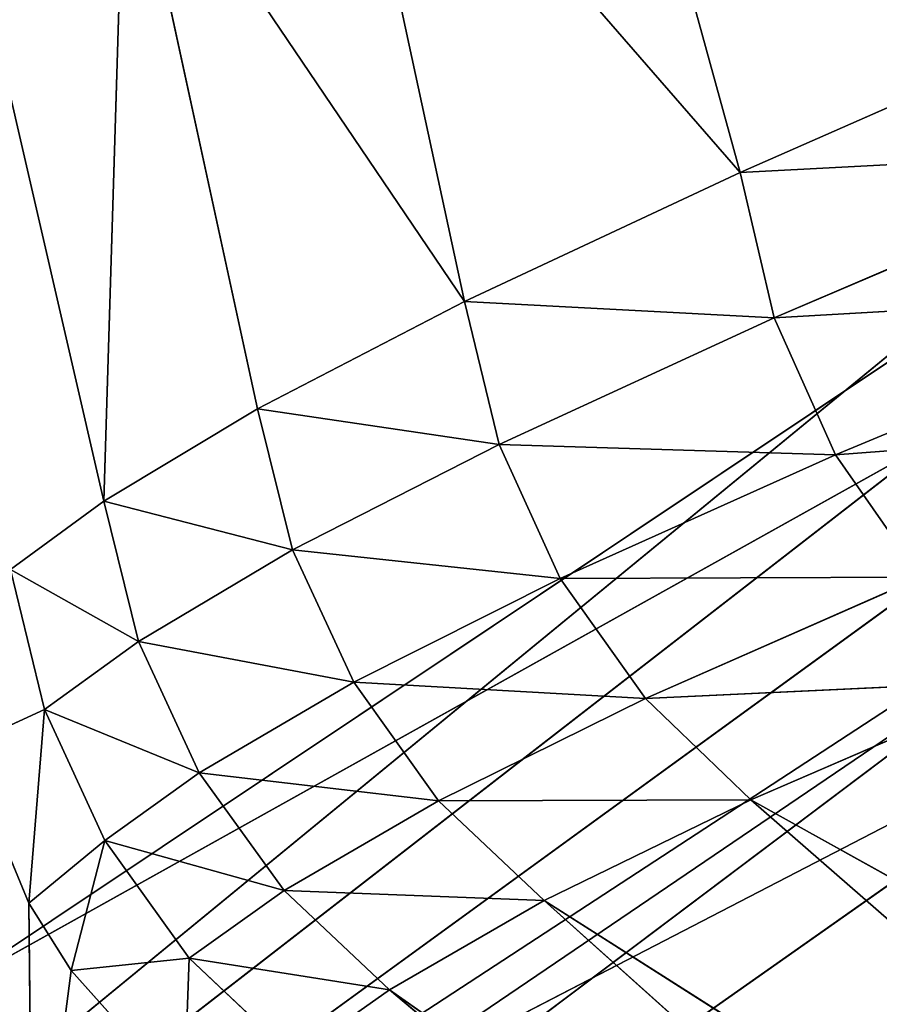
# Model space of a CAD drawing. Extents: x 257 to 312, y 0 to 136.
# Tile 451 of 656: x 268.78 to 270.52, y 118.54 to 120.53. Entities that reach past the tile are written whole.
import ezdxf

# ---------------------------------------------------------------- set-up
doc = ezdxf.new("R2010")
doc.units = 0
doc.header["$LTSCALE"] = 25.4
doc.layers.get('0').update_dxf_attribs({"color": 13, "linetype": 'CONTINUOUS'})

# ---------------------------------------------------------------- blocks, each defined once
blk = doc.blocks.new('MONO-I-KINKIET-PRZEW_D-778')
at = {"color": 250}
for p, q in [((30.215, 30.5456, 1546.7485), (47.6325, 42.8012, 1546.7485)), ((30.215, 30.5456, 1546.7485), (47.6325, 42.8012, 1546.7485)), ((30.215, 30.5456, 1547.7485), (47.6325, 42.8012, 1547.7485)), ((30.215, 30.5456, 1547.7485), (47.6325, 42.8012, 1547.7485)), ((30.6447, 30.0174, 1546.7485), (47.6325, 42.8012, 1546.7485)), ((30.6447, 30.0174, 1546.7485), (47.6325, 42.8012, 1546.7485)), ((47.7087, 42.4185, 1547.7485), (30.215, 30.5456, 1547.7485)), ((47.7087, 42.4185, 1547.7485), (30.215, 30.5456, 1547.7485)), ((30.6447, 30.0174, 1546.7485), (47.7087, 42.4185, 1546.7485)), ((30.6447, 30.0174, 1546.7485), (47.7087, 42.4185, 1546.7485)), ((30.6447, 30.0174, 1547.7485), (47.7087, 42.4185, 1547.7485)), ((30.6447, 30.0174, 1547.7485), (47.7087, 42.4185, 1547.7485)), ((30.9159, 29.393, 1546.7485), (47.7087, 42.4185, 1546.7485)), ((30.9159, 29.393, 1546.7485), (47.7087, 42.4185, 1546.7485)), ((30.9159, 29.393, 1547.7485), (47.7087, 42.4185, 1547.7485)), ((30.9159, 29.393, 1547.7485), (47.7087, 42.4185, 1547.7485)), ((31.0087, 28.7185, 1546.7485), (47.7087, 42.4185, 1546.7485)), ((31.0087, 28.7185, 1546.7485), (47.7087, 42.4185, 1546.7485))]:
    blk.add_line(p, q, dxfattribs=at)
at = {"color": 18}
for p, q in [((43.2645, 39.2292, 46.9342), (41.0421, 41.088, 46.2879)), ((43.2645, 39.2292, 46.9342), (41.0421, 41.088, 46.2879)), ((42.9514, 39.0487, 48.2584), (40.8815, 40.9031, 47.227)), ((42.9514, 39.0487, 48.2584), (40.8815, 40.9031, 47.227)), ((43.2645, 39.2292, 46.9342), (40.8815, 40.9031, 47.227)), ((43.2645, 39.2292, 46.9342), (40.8815, 40.9031, 47.227)), ((42.5327, 38.8443, 49.6979), (40.5502, 40.5737, 48.8183)), ((42.5327, 38.8443, 49.6979), (40.5502, 40.5737, 48.8183)), ((42.9514, 39.0487, 48.2584), (40.5502, 40.5737, 48.8183)), ((42.9514, 39.0487, 48.2584), (40.5502, 40.5737, 48.8183)), ((42.5327, 38.8443, 49.6979), (40.1103, 40.1927, 50.5676)), ((42.5327, 38.8443, 49.6979), (40.1103, 40.1927, 50.5676)), ((36.8274, 36.0842, 33.5128), (43.9867, 39.7923, 33.7577)), ((36.8274, 36.0842, 33.5128), (43.9867, 39.7923, 33.7577)), ((37.1137, 35.2997, 33.461), (43.9867, 39.7923, 33.7577)), ((37.1137, 35.2997, 33.461), (43.9867, 39.7923, 33.7577)), ((43.9083, 39.1901, 44.7478), (43.9867, 39.7923, 33.7577)), ((43.9083, 39.1901, 44.7478), (43.9867, 39.7923, 33.7577)), ((43.9943, 39.0537, 44.7391), (43.9867, 39.7923, 33.7577)), ((43.9943, 39.0537, 44.7391), (43.9867, 39.7923, 33.7577)), ((43.6796, 39.4456, 44.7607), (43.6699, 39.1649, 45.8936)), ((43.6796, 39.4456, 44.7607), (43.6699, 39.1649, 45.8936)), ((43.9083, 39.1901, 44.7478), (43.6796, 39.4456, 44.7607)), ((43.9083, 39.1901, 44.7478), (43.6796, 39.4456, 44.7607)), ((43.2645, 39.2292, 46.9342), (43.457, 39.3658, 45.8892)), ((43.2645, 39.2292, 46.9342), (43.457, 39.3658, 45.8892)), ((43.6699, 39.1649, 45.8936), (43.457, 39.3658, 45.8892)), ((43.6699, 39.1649, 45.8936), (43.457, 39.3658, 45.8892)), ((37.0305, 34.469, 33.4062), (44.1714, 39.2382, 33.7211)), ((37.0305, 34.469, 33.4062), (44.1714, 39.2382, 33.7211)), ((37.1137, 35.2997, 33.461), (44.1714, 39.2382, 33.7211)), ((37.1137, 35.2997, 33.461), (44.1714, 39.2382, 33.7211)), ((42.9514, 39.0487, 48.2584), (43.2645, 39.2292, 46.9342)), ((42.9514, 39.0487, 48.2584), (43.2645, 39.2292, 46.9342)), ((43.4777, 39.028, 46.9489), (43.2645, 39.2292, 46.9342)), ((43.4777, 39.028, 46.9489), (43.2645, 39.2292, 46.9342)), ((43.6699, 39.1649, 45.8936), (43.2645, 39.2292, 46.9342)), ((43.6699, 39.1649, 45.8936), (43.2645, 39.2292, 46.9342)), ((43.6699, 39.1649, 45.8936), (43.9083, 39.1901, 44.7478)), ((43.6699, 39.1649, 45.8936), (43.9083, 39.1901, 44.7478)), ((43.9083, 39.1901, 44.7478), (43.8405, 38.9271, 45.8867)), ((43.9083, 39.1901, 44.7478), (43.8405, 38.9271, 45.8867)), ((43.9943, 39.0537, 44.7391), (43.9083, 39.1901, 44.7478)), ((43.9943, 39.0537, 44.7391), (43.9083, 39.1901, 44.7478)), ((43.6699, 39.1649, 45.8936), (43.4777, 39.028, 46.9489)), ((43.6699, 39.1649, 45.8936), (43.4777, 39.028, 46.9489)), ((43.6699, 39.1649, 45.8936), (43.8405, 38.9271, 45.8867)), ((43.6699, 39.1649, 45.8936), (43.8405, 38.9271, 45.8867)), ((43.8405, 38.9271, 45.8867), (43.9943, 39.0537, 44.7391)), ((43.8405, 38.9271, 45.8867), (43.9943, 39.0537, 44.7391)), ((43.9943, 39.0537, 44.7391), (43.9625, 38.6616, 45.8687)), ((43.9943, 39.0537, 44.7391), (43.9625, 38.6616, 45.8687)), ((44.1257, 38.7369, 44.7157), (43.9943, 39.0537, 44.7391)), ((44.1257, 38.7369, 44.7157), (43.9943, 39.0537, 44.7391)), ((42.5327, 38.8443, 49.6979), (42.9514, 39.0487, 48.2584)), ((42.5327, 38.8443, 49.6979), (42.9514, 39.0487, 48.2584)), ((43.1647, 38.8463, 48.2845), (42.9514, 39.0487, 48.2584)), ((43.1647, 38.8463, 48.2845), (42.9514, 39.0487, 48.2584)), ((43.4777, 39.028, 46.9489), (42.9514, 39.0487, 48.2584)), ((43.4777, 39.028, 46.9489), (42.9514, 39.0487, 48.2584)), ((43.4777, 39.028, 46.9489), (43.1647, 38.8463, 48.2845)), ((43.4777, 39.028, 46.9489), (43.1647, 38.8463, 48.2845)), ((43.4777, 39.028, 46.9489), (43.8405, 38.9271, 45.8867)), ((43.4777, 39.028, 46.9489), (43.8405, 38.9271, 45.8867)), ((43.4777, 39.028, 46.9489), (43.6492, 38.7899, 46.95)), ((43.4777, 39.028, 46.9489), (43.6492, 38.7899, 46.95)), ((43.8405, 38.9271, 45.8867), (43.6492, 38.7899, 46.95)), ((43.8405, 38.9271, 45.8867), (43.6492, 38.7899, 46.95)), ((43.8405, 38.9271, 45.8867), (43.9625, 38.6616, 45.8687)), ((43.8405, 38.9271, 45.8867), (43.9625, 38.6616, 45.8687)), ((41.9735, 38.6031, 51.3364), (42.5327, 38.8443, 49.6979)), ((41.9735, 38.6031, 51.3364), (42.5327, 38.8443, 49.6979)), ((43.1647, 38.8463, 48.2845), (42.5327, 38.8443, 49.6979)), ((43.1647, 38.8463, 48.2845), (42.5327, 38.8443, 49.6979)), ((42.7463, 38.6393, 49.7343), (42.5327, 38.8443, 49.6979)), ((42.7463, 38.6393, 49.7343), (42.5327, 38.8443, 49.6979)), ((43.1647, 38.8463, 48.2845), (42.7463, 38.6393, 49.7343)), ((43.1647, 38.8463, 48.2845), (42.7463, 38.6393, 49.7343)), ((43.1647, 38.8463, 48.2845), (43.6492, 38.7899, 46.95)), ((43.1647, 38.8463, 48.2845), (43.6492, 38.7899, 46.95)), ((43.1647, 38.8463, 48.2845), (43.3365, 38.6065, 48.2945)), ((43.1647, 38.8463, 48.2845), (43.3365, 38.6065, 48.2945)), ((43.6492, 38.7899, 46.95), (43.3365, 38.6065, 48.2945)), ((43.6492, 38.7899, 46.95), (43.3365, 38.6065, 48.2945)), ((43.6492, 38.7899, 46.95), (43.9625, 38.6616, 45.8687)), ((43.6492, 38.7899, 46.95), (43.9625, 38.6616, 45.8687)), ((43.6492, 38.7899, 46.95), (43.7724, 38.5238, 46.9376)), ((43.6492, 38.7899, 46.95), (43.7724, 38.5238, 46.9376)), ((44.1257, 38.7369, 44.7157), (43.9625, 38.6616, 45.8687)), ((44.1257, 38.7369, 44.7157), (43.9625, 38.6616, 45.8687)), ((43.9625, 38.6616, 45.8687), (43.7724, 38.5238, 46.9376)), ((43.9625, 38.6616, 45.8687), (43.7724, 38.5238, 46.9376)), ((44.0312, 38.3784, 45.8404), (43.9625, 38.6616, 45.8687)), ((44.0312, 38.3784, 45.8404), (43.9625, 38.6616, 45.8687)), ((42.7463, 38.6393, 49.7343), (41.9735, 38.6031, 51.3364)), ((42.7463, 38.6393, 49.7343), (41.9735, 38.6031, 51.3364)), ((42.7463, 38.6393, 49.7343), (42.1887, 38.3941, 51.382)), ((42.7463, 38.6393, 49.7343), (42.1887, 38.3941, 51.382)), ((42.7463, 38.6393, 49.7343), (43.3365, 38.6065, 48.2945)), ((42.7463, 38.6393, 49.7343), (43.3365, 38.6065, 48.2945)), ((42.7463, 38.6393, 49.7343), (42.9184, 38.3964, 49.7521)), ((42.7463, 38.6393, 49.7343), (42.9184, 38.3964, 49.7521)), ((43.3365, 38.6065, 48.2945), (42.9184, 38.3964, 49.7521)), ((43.3365, 38.6065, 48.2945), (42.9184, 38.3964, 49.7521)), ((43.3365, 38.6065, 48.2945), (43.7724, 38.5238, 46.9376)), ((43.3365, 38.6065, 48.2945), (43.7724, 38.5238, 46.9376)), ((43.3365, 38.6065, 48.2945), (43.4603, 38.3385, 48.2881)), ((43.3365, 38.6065, 48.2945), (43.4603, 38.3385, 48.2881)), ((43.7724, 38.5238, 46.9376), (43.4603, 38.3385, 48.2881)), ((43.7724, 38.5238, 46.9376), (43.4603, 38.3385, 48.2881)), ((43.8425, 38.2399, 46.9121), (43.7724, 38.5238, 46.9376)), ((43.8425, 38.2399, 46.9121), (43.7724, 38.5238, 46.9376)), ((44.0312, 38.3784, 45.8404), (43.7724, 38.5238, 46.9376)), ((44.0312, 38.3784, 45.8404), (43.7724, 38.5238, 46.9376)), ((42.1887, 38.3941, 51.382), (42.9184, 38.3964, 49.7521)), ((42.1887, 38.3941, 51.382), (42.9184, 38.3964, 49.7521)), ((42.1887, 38.3941, 51.382), (42.3616, 38.1461, 51.4064)), ((42.1887, 38.3941, 51.382), (42.3616, 38.1461, 51.4064)), ((42.9184, 38.3964, 49.7521), (42.3616, 38.1461, 51.4064)), ((42.9184, 38.3964, 49.7521), (42.3616, 38.1461, 51.4064)), ((42.9184, 38.3964, 49.7521), (43.4603, 38.3385, 48.2881)), ((42.9184, 38.3964, 49.7521), (43.4603, 38.3385, 48.2881)), ((42.9184, 38.3964, 49.7521), (43.0421, 38.125, 49.7507)), ((42.9184, 38.3964, 49.7521), (43.0421, 38.125, 49.7507)), ((44.0312, 38.3784, 45.8404), (43.8425, 38.2399, 46.9121)), ((44.0312, 38.3784, 45.8404), (43.8425, 38.2399, 46.9121)), ((43.4603, 38.3385, 48.2881), (43.0421, 38.125, 49.7507)), ((43.4603, 38.3385, 48.2881), (43.0421, 38.125, 49.7507)), ((43.5311, 38.0528, 48.2655), (43.4603, 38.3385, 48.2881)), ((43.5311, 38.0528, 48.2655), (43.4603, 38.3385, 48.2881)), ((43.8425, 38.2399, 46.9121), (43.4603, 38.3385, 48.2881)), ((43.8425, 38.2399, 46.9121), (43.4603, 38.3385, 48.2881)), ((43.8425, 38.2399, 46.9121), (43.5311, 38.0528, 48.2655)), ((43.8425, 38.2399, 46.9121), (43.5311, 38.0528, 48.2655)), ((43.7994, 36.8202, 47.7553), (43.8425, 38.2399, 46.9121)), ((43.7994, 36.8202, 47.7553), (43.8425, 38.2399, 46.9121)), ((44.1299, 36.9954, 46.1989), (43.8425, 38.2399, 46.9121)), ((44.1299, 36.9954, 46.1989), (43.8425, 38.2399, 46.9121)), ((41.3917, 38.0724, 53.4723), (42.3616, 38.1461, 51.4064)), ((41.3917, 38.0724, 53.4723), (42.3616, 38.1461, 51.4064)), ((42.3616, 38.1461, 51.4064), (41.568, 37.8158, 53.5017)), ((42.3616, 38.1461, 51.4064), (41.568, 37.8158, 53.5017)), ((42.3616, 38.1461, 51.4064), (43.0421, 38.125, 49.7507)), ((42.3616, 38.1461, 51.4064), (43.0421, 38.125, 49.7507)), ((42.3616, 38.1461, 51.4064), (42.4852, 37.869, 51.4087)), ((42.3616, 38.1461, 51.4064), (42.4852, 37.869, 51.4087)), ((43.0421, 38.125, 49.7507), (42.4852, 37.869, 51.4087)), ((43.0421, 38.125, 49.7507), (42.4852, 37.869, 51.4087)), ((43.1126, 37.8359, 49.73), (43.0421, 38.125, 49.7507)), ((43.1126, 37.8359, 49.73), (43.0421, 38.125, 49.7507)), ((43.5311, 38.0528, 48.2655), (43.0421, 38.125, 49.7507)), ((43.5311, 38.0528, 48.2655), (43.0421, 38.125, 49.7507)), ((43.5311, 38.0528, 48.2655), (43.1126, 37.8359, 49.73)), ((43.5311, 38.0528, 48.2655), (43.1126, 37.8359, 49.73)), ((43.7994, 36.8202, 47.7553), (43.5311, 38.0528, 48.2655)), ((43.7994, 36.8202, 47.7553), (43.5311, 38.0528, 48.2655)), ((41.568, 37.8158, 53.5017), (42.4852, 37.869, 51.4087)), ((41.568, 37.8158, 53.5017), (42.4852, 37.869, 51.4087)), ((42.4852, 37.869, 51.4087), (41.6924, 37.529, 53.5059)), ((42.4852, 37.869, 51.4087), (41.6924, 37.529, 53.5059)), ((42.5545, 37.5743, 51.3887), (42.4852, 37.869, 51.4087)), ((42.5545, 37.5743, 51.3887), (42.4852, 37.869, 51.4087)), ((43.1126, 37.8359, 49.73), (42.4852, 37.869, 51.4087)), ((43.1126, 37.8359, 49.73), (42.4852, 37.869, 51.4087)), ((43.1126, 37.8359, 49.73), (42.5545, 37.5743, 51.3887)), ((43.1126, 37.8359, 49.73), (42.5545, 37.5743, 51.3887)), ((43.3713, 36.6347, 49.2825), (43.1126, 37.8359, 49.73)), ((43.3713, 36.6347, 49.2825), (43.1126, 37.8359, 49.73)), ((43.7994, 36.8202, 47.7553), (43.1126, 37.8359, 49.73)), ((43.7994, 36.8202, 47.7553), (43.1126, 37.8359, 49.73)), ((42.5545, 37.5743, 51.3887), (41.6924, 37.529, 53.5059)), ((42.5545, 37.5743, 51.3887), (41.6924, 37.529, 53.5059)), ((42.5545, 37.5743, 51.3887), (41.7595, 37.2244, 53.4846)), ((42.5545, 37.5743, 51.3887), (41.7595, 37.2244, 53.4846)), ((42.8664, 36.4409, 50.7863), (42.5545, 37.5743, 51.3887)), ((42.8664, 36.4409, 50.7863), (42.5545, 37.5743, 51.3887)), ((43.3713, 36.6347, 49.2825), (42.5545, 37.5743, 51.3887)), ((43.3713, 36.6347, 49.2825), (42.5545, 37.5743, 51.3887))]:
    blk.add_line(p, q, dxfattribs=at)
at = {"color": 7}
mesh = blk.add_polyface(dxfattribs=at)
corners = [(46.7087, 43.4185, 1546.7485), (29.0173, 31.1662, 1546.7485), (10.3087, 43.4185, 1546.7485)]
mesh.append_faces([[corners[k] for k in face] for face in [(0, 1, 2)]], dxfattribs={"color": 7})
mesh = blk.add_polyface(dxfattribs=at)
corners = [(46.7087, 43.4185, 1547.7485), (10.3087, 43.4185, 1547.7485), (28.338, 31.2127, 1547.7485)]
mesh.append_faces([[corners[k] for k in face] for face in [(0, 1, 2)]], dxfattribs={"color": 7})
mesh = blk.add_polyface(dxfattribs=at)
corners = [(46.7087, 43.4185, 1547.7485), (28.338, 31.2127, 1547.7485), (29.0173, 31.1662, 1547.7485)]
mesh.append_faces([[corners[k] for k in face] for face in [(0, 1, 2)]], dxfattribs={"color": 7})
mesh = blk.add_polyface(dxfattribs=at)
corners = [(46.7087, 43.4185, 1546.7485), (29.6588, 30.9382, 1546.7485), (29.0173, 31.1662, 1546.7485)]
mesh.append_faces([[corners[k] for k in face] for face in [(0, 1, 2)]], dxfattribs={"color": 7})
mesh = blk.add_polyface(dxfattribs=at)
corners = [(46.7087, 43.4185, 1547.7485), (29.0173, 31.1662, 1547.7485), (29.6588, 30.9382, 1547.7485)]
mesh.append_faces([[corners[k] for k in face] for face in [(0, 1, 2)]], dxfattribs={"color": 7})
mesh = blk.add_polyface(dxfattribs=at)
corners = [(46.7087, 43.4185, 1546.7485), (30.215, 30.5456, 1546.7485), (29.6588, 30.9382, 1546.7485)]
mesh.append_faces([[corners[k] for k in face] for face in [(0, 1, 2)]], dxfattribs={"color": 7})
mesh = blk.add_polyface(dxfattribs=at)
corners = [(46.7087, 43.4185, 1547.7485), (29.6588, 30.9382, 1547.7485), (30.215, 30.5456, 1547.7485)]
mesh.append_faces([[corners[k] for k in face] for face in [(0, 1, 2)]], dxfattribs={"color": 7})
mesh = blk.add_polyface(dxfattribs=at)
corners = [(47.0913, 43.3424, 1546.7485), (30.215, 30.5456, 1546.7485), (46.7087, 43.4185, 1546.7485)]
mesh.append_faces([[corners[k] for k in face] for face in [(0, 1, 2)]], dxfattribs={"color": 7})
mesh = blk.add_polyface(dxfattribs=at)
corners = [(47.4158, 43.1256, 1547.7485), (46.7087, 43.4185, 1547.7485), (30.215, 30.5456, 1547.7485)]
mesh.append_faces([[corners[k] for k in face] for face in [(0, 1, 2)]], dxfattribs={"color": 7})
mesh = blk.add_polyface(dxfattribs=at)
corners = [(47.4158, 43.1256, 1546.7485), (30.215, 30.5456, 1546.7485), (47.0913, 43.3424, 1546.7485)]
mesh.append_faces([[corners[k] for k in face] for face in [(0, 1, 2)]], dxfattribs={"color": 7})
mesh = blk.add_polyface(dxfattribs=at)
corners = [(47.6325, 42.8012, 1546.7485), (30.215, 30.5456, 1546.7485), (47.4158, 43.1256, 1546.7485)]
mesh.append_faces([[corners[k] for k in face] for face in [(0, 1, 2)]], dxfattribs={"color": 7})
mesh = blk.add_polyface(dxfattribs=at)
corners = [(47.6325, 42.8012, 1547.7485), (47.4158, 43.1256, 1547.7485), (30.215, 30.5456, 1547.7485)]
mesh.append_faces([[corners[k] for k in face] for face in [(0, 1, 2)]], dxfattribs={"color": 7})
mesh = blk.add_polyface(dxfattribs=at)
corners = [(47.6325, 42.8012, 1546.7485), (30.6447, 30.0174, 1546.7485), (30.215, 30.5456, 1546.7485)]
mesh.append_faces([[corners[k] for k in face] for face in [(0, 1, 2)]], dxfattribs={"color": 7})
mesh = blk.add_polyface(dxfattribs=at)
corners = [(47.7087, 42.4185, 1547.7485), (47.6325, 42.8012, 1547.7485), (30.215, 30.5456, 1547.7485)]
mesh.append_faces([[corners[k] for k in face] for face in [(0, 1, 2)]], dxfattribs={"color": 7})
mesh = blk.add_polyface(dxfattribs=at)
corners = [(47.7087, 42.4185, 1546.7485), (30.6447, 30.0174, 1546.7485), (47.6325, 42.8012, 1546.7485)]
mesh.append_faces([[corners[k] for k in face] for face in [(0, 1, 2)]], dxfattribs={"color": 7})
mesh = blk.add_polyface(dxfattribs=at)
corners = [(47.7087, 42.4185, 1417.7485), (47.7087, 24.2185, 1417.7485), (9.3087, 24.2185, 1417.7485)]
mesh.append_faces([[corners[k] for k in face] for face in [(0, 1, 2)]], dxfattribs={"color": 7})
mesh = blk.add_polyface(dxfattribs=at)
corners = [(47.7087, 42.4185, 1417.7485), (9.3087, 24.2185, 1417.7485), (9.3087, 42.4185, 1417.7485)]
mesh.append_faces([[corners[k] for k in face] for face in [(0, 1, 2)]], dxfattribs={"color": 7})
mesh = blk.add_polyface(dxfattribs=at)
corners = [(47.7087, 42.4185, 1418.7485), (9.3087, 42.4185, 1418.7485), (47.7087, 24.2185, 1418.7485)]
mesh.append_faces([[corners[k] for k in face] for face in [(0, 1, 2)]], dxfattribs={"color": 7})
mesh = blk.add_polyface(dxfattribs=at)
corners = [(47.7087, 24.2185, 1418.7485), (9.3087, 42.4185, 1418.7485), (9.3087, 24.2185, 1418.7485)]
mesh.append_faces([[corners[k] for k in face] for face in [(0, 1, 2)]], dxfattribs={"color": 7})
mesh = blk.add_polyface(dxfattribs=at)
corners = [(47.7087, 42.4185, 1547.7485), (30.215, 30.5456, 1547.7485), (30.6447, 30.0174, 1547.7485)]
mesh.append_faces([[corners[k] for k in face] for face in [(0, 1, 2)]], dxfattribs={"color": 7})
mesh = blk.add_polyface(dxfattribs=at)
corners = [(47.7087, 42.4185, 1546.7485), (30.9159, 29.393, 1546.7485), (30.6447, 30.0174, 1546.7485)]
mesh.append_faces([[corners[k] for k in face] for face in [(0, 1, 2)]], dxfattribs={"color": 7})
mesh = blk.add_polyface(dxfattribs=at)
corners = [(47.7087, 42.4185, 1547.7485), (30.6447, 30.0174, 1547.7485), (30.9159, 29.393, 1547.7485)]
mesh.append_faces([[corners[k] for k in face] for face in [(0, 1, 2)]], dxfattribs={"color": 7})
mesh = blk.add_polyface(dxfattribs=at)
corners = [(47.7087, 42.4185, 1546.7485), (31.0087, 28.7185, 1546.7485), (30.9159, 29.393, 1546.7485)]
mesh.append_faces([[corners[k] for k in face] for face in [(0, 1, 2)]], dxfattribs={"color": 7})
mesh = blk.add_polyface(dxfattribs=at)
corners = [(47.7087, 42.4185, 1547.7485), (30.9159, 29.393, 1547.7485), (47.7087, 24.2185, 1547.7485)]
mesh.append_faces([[corners[k] for k in face] for face in [(0, 1, 2)]], dxfattribs={"color": 7})
mesh = blk.add_polyface(dxfattribs=at)
corners = [(47.7087, 42.4185, 1546.7485), (47.7087, 24.2185, 1546.7485), (31.0087, 28.7185, 1546.7485)]
mesh.append_faces([[corners[k] for k in face] for face in [(0, 1, 2)]], dxfattribs={"color": 7})
mesh = blk.add_polyface(dxfattribs=at)
corners = [(43.6035, 40.2337, 33.7869), (36.8274, 36.0842, 33.5128), (41.2346, 42.0705, 33.9082)]
mesh.append_faces([[corners[k] for k in face] for face in [(0, 1, 2)]], dxfattribs={"color": 7})
mesh = blk.add_polyface(dxfattribs=at)
corners = [(40.8815, 40.9031, 47.227), (43.2645, 39.2292, 46.9342), (41.0421, 41.088, 46.2879)]
mesh.append_faces([[corners[k] for k in face] for face in [(0, 1, 2)]], dxfattribs={"color": 7})
mesh = blk.add_polyface(dxfattribs=at)
corners = [(43.2645, 39.2292, 46.9342), (43.457, 39.3658, 45.8892), (41.0421, 41.088, 46.2879)]
mesh.append_faces([[corners[k] for k in face] for face in [(0, 1, 2)]], dxfattribs={"color": 7})
mesh = blk.add_polyface(dxfattribs=at)
corners = [(40.5502, 40.5737, 48.8183), (42.9514, 39.0487, 48.2584), (40.8815, 40.9031, 47.227)]
mesh.append_faces([[corners[k] for k in face] for face in [(0, 1, 2)]], dxfattribs={"color": 7})
mesh = blk.add_polyface(dxfattribs=at)
corners = [(42.9514, 39.0487, 48.2584), (43.2645, 39.2292, 46.9342), (40.8815, 40.9031, 47.227)]
mesh.append_faces([[corners[k] for k in face] for face in [(0, 1, 2)]], dxfattribs={"color": 7})
mesh = blk.add_polyface(dxfattribs=at)
corners = [(40.1103, 40.1927, 50.5676), (42.5327, 38.8443, 49.6979), (40.5502, 40.5737, 48.8183)]
mesh.append_faces([[corners[k] for k in face] for face in [(0, 1, 2)]], dxfattribs={"color": 7})
mesh = blk.add_polyface(dxfattribs=at)
corners = [(42.5327, 38.8443, 49.6979), (42.9514, 39.0487, 48.2584), (40.5502, 40.5737, 48.8183)]
mesh.append_faces([[corners[k] for k in face] for face in [(0, 1, 2)]], dxfattribs={"color": 7})
mesh = blk.add_polyface(dxfattribs=at)
corners = [(43.9867, 39.7923, 33.7577), (36.8274, 36.0842, 33.5128), (43.6035, 40.2337, 33.7869)]
mesh.append_faces([[corners[k] for k in face] for face in [(0, 1, 2)]], dxfattribs={"color": 7})
mesh = blk.add_polyface(dxfattribs=at)
corners = [(41.9735, 38.6031, 51.3364), (42.5327, 38.8443, 49.6979), (40.1103, 40.1927, 50.5676)]
mesh.append_faces([[corners[k] for k in face] for face in [(0, 1, 2)]], dxfattribs={"color": 7})
mesh = blk.add_polyface(dxfattribs=at)
corners = [(43.9867, 39.7923, 33.7577), (37.1137, 35.2997, 33.461), (36.8274, 36.0842, 33.5128)]
mesh.append_faces([[corners[k] for k in face] for face in [(0, 1, 2)]], dxfattribs={"color": 7})
mesh = blk.add_polyface(dxfattribs=at)
corners = [(44.1714, 39.2382, 33.7211), (37.1137, 35.2997, 33.461), (43.9867, 39.7923, 33.7577)]
mesh.append_faces([[corners[k] for k in face] for face in [(0, 1, 2)]], dxfattribs={"color": 7})
mesh = blk.add_polyface(dxfattribs=at)
corners = [(43.9867, 39.7923, 33.7577), (43.6796, 39.4456, 44.7607), (43.9083, 39.1901, 44.7478)]
mesh.append_faces([[corners[k] for k in face] for face in [(0, 1, 2)]], dxfattribs={"color": 7})
mesh = blk.add_polyface(dxfattribs=at)
corners = [(43.9867, 39.7923, 33.7577), (43.9083, 39.1901, 44.7478), (43.9943, 39.0537, 44.7391)]
mesh.append_faces([[corners[k] for k in face] for face in [(0, 1, 2)]], dxfattribs={"color": 7})
mesh = blk.add_polyface(dxfattribs=at)
corners = [(43.9867, 39.7923, 33.7577), (44.1257, 38.7369, 44.7157), (44.1714, 39.2382, 33.7211)]
mesh.append_faces([[corners[k] for k in face] for face in [(0, 1, 2)]], dxfattribs={"color": 7})
mesh = blk.add_polyface(dxfattribs=at)
corners = [(43.9867, 39.7923, 33.7577), (43.9943, 39.0537, 44.7391), (44.1257, 38.7369, 44.7157)]
mesh.append_faces([[corners[k] for k in face] for face in [(0, 1, 2)]], dxfattribs={"color": 7})
mesh = blk.add_polyface(dxfattribs=at)
corners = [(43.6699, 39.1649, 45.8936), (43.6796, 39.4456, 44.7607), (43.457, 39.3658, 45.8892)]
mesh.append_faces([[corners[k] for k in face] for face in [(0, 1, 2)]], dxfattribs={"color": 7})
mesh = blk.add_polyface(dxfattribs=at)
corners = [(43.6796, 39.4456, 44.7607), (43.6699, 39.1649, 45.8936), (43.9083, 39.1901, 44.7478)]
mesh.append_faces([[corners[k] for k in face] for face in [(0, 1, 2)]], dxfattribs={"color": 7})
mesh = blk.add_polyface(dxfattribs=at)
corners = [(43.2645, 39.2292, 46.9342), (43.6699, 39.1649, 45.8936), (43.457, 39.3658, 45.8892)]
mesh.append_faces([[corners[k] for k in face] for face in [(0, 1, 2)]], dxfattribs={"color": 7})
mesh = blk.add_polyface(dxfattribs=at)
corners = [(44.9627, 32.9439, 33.3055), (37.0305, 34.469, 33.4062), (44.1714, 39.2382, 33.7211)]
mesh.append_faces([[corners[k] for k in face] for face in [(0, 1, 2)]], dxfattribs={"color": 7})
mesh = blk.add_polyface(dxfattribs=at)
corners = [(44.1714, 39.2382, 33.7211), (37.0305, 34.469, 33.4062), (37.1137, 35.2997, 33.461)]
mesh.append_faces([[corners[k] for k in face] for face in [(0, 1, 2)]], dxfattribs={"color": 7})
mesh = blk.add_polyface(dxfattribs=at)
corners = [(42.9514, 39.0487, 48.2584), (43.4777, 39.028, 46.9489), (43.2645, 39.2292, 46.9342)]
mesh.append_faces([[corners[k] for k in face] for face in [(0, 1, 2)]], dxfattribs={"color": 7})
mesh = blk.add_polyface(dxfattribs=at)
corners = [(43.4777, 39.028, 46.9489), (43.6699, 39.1649, 45.8936), (43.2645, 39.2292, 46.9342)]
mesh.append_faces([[corners[k] for k in face] for face in [(0, 1, 2)]], dxfattribs={"color": 7})
mesh = blk.add_polyface(dxfattribs=at)
corners = [(43.9083, 39.1901, 44.7478), (43.6699, 39.1649, 45.8936), (43.8405, 38.9271, 45.8867)]
mesh.append_faces([[corners[k] for k in face] for face in [(0, 1, 2)]], dxfattribs={"color": 7})
mesh = blk.add_polyface(dxfattribs=at)
corners = [(43.9083, 39.1901, 44.7478), (43.8405, 38.9271, 45.8867), (43.9943, 39.0537, 44.7391)]
mesh.append_faces([[corners[k] for k in face] for face in [(0, 1, 2)]], dxfattribs={"color": 7})
mesh = blk.add_polyface(dxfattribs=at)
corners = [(43.6699, 39.1649, 45.8936), (43.4777, 39.028, 46.9489), (43.8405, 38.9271, 45.8867)]
mesh.append_faces([[corners[k] for k in face] for face in [(0, 1, 2)]], dxfattribs={"color": 7})
mesh = blk.add_polyface(dxfattribs=at)
corners = [(43.9943, 39.0537, 44.7391), (43.8405, 38.9271, 45.8867), (43.9625, 38.6616, 45.8687)]
mesh.append_faces([[corners[k] for k in face] for face in [(0, 1, 2)]], dxfattribs={"color": 7})
mesh = blk.add_polyface(dxfattribs=at)
corners = [(43.9943, 39.0537, 44.7391), (43.9625, 38.6616, 45.8687), (44.1257, 38.7369, 44.7157)]
mesh.append_faces([[corners[k] for k in face] for face in [(0, 1, 2)]], dxfattribs={"color": 7})
mesh = blk.add_polyface(dxfattribs=at)
corners = [(42.5327, 38.8443, 49.6979), (43.1647, 38.8463, 48.2845), (42.9514, 39.0487, 48.2584)]
mesh.append_faces([[corners[k] for k in face] for face in [(0, 1, 2)]], dxfattribs={"color": 7})
mesh = blk.add_polyface(dxfattribs=at)
corners = [(43.1647, 38.8463, 48.2845), (43.4777, 39.028, 46.9489), (42.9514, 39.0487, 48.2584)]
mesh.append_faces([[corners[k] for k in face] for face in [(0, 1, 2)]], dxfattribs={"color": 7})
mesh = blk.add_polyface(dxfattribs=at)
corners = [(43.4777, 39.028, 46.9489), (43.1647, 38.8463, 48.2845), (43.6492, 38.7899, 46.95)]
mesh.append_faces([[corners[k] for k in face] for face in [(0, 1, 2)]], dxfattribs={"color": 7})
mesh = blk.add_polyface(dxfattribs=at)
corners = [(43.4777, 39.028, 46.9489), (43.6492, 38.7899, 46.95), (43.8405, 38.9271, 45.8867)]
mesh.append_faces([[corners[k] for k in face] for face in [(0, 1, 2)]], dxfattribs={"color": 7})
mesh = blk.add_polyface(dxfattribs=at)
corners = [(43.8405, 38.9271, 45.8867), (43.6492, 38.7899, 46.95), (43.9625, 38.6616, 45.8687)]
mesh.append_faces([[corners[k] for k in face] for face in [(0, 1, 2)]], dxfattribs={"color": 7})
mesh = blk.add_polyface(dxfattribs=at)
corners = [(41.9735, 38.6031, 51.3364), (42.7463, 38.6393, 49.7343), (42.5327, 38.8443, 49.6979)]
mesh.append_faces([[corners[k] for k in face] for face in [(0, 1, 2)]], dxfattribs={"color": 7})
mesh = blk.add_polyface(dxfattribs=at)
corners = [(42.7463, 38.6393, 49.7343), (43.1647, 38.8463, 48.2845), (42.5327, 38.8443, 49.6979)]
mesh.append_faces([[corners[k] for k in face] for face in [(0, 1, 2)]], dxfattribs={"color": 7})
mesh = blk.add_polyface(dxfattribs=at)
corners = [(43.1647, 38.8463, 48.2845), (42.7463, 38.6393, 49.7343), (43.3365, 38.6065, 48.2945)]
mesh.append_faces([[corners[k] for k in face] for face in [(0, 1, 2)]], dxfattribs={"color": 7})
mesh = blk.add_polyface(dxfattribs=at)
corners = [(43.1647, 38.8463, 48.2845), (43.3365, 38.6065, 48.2945), (43.6492, 38.7899, 46.95)]
mesh.append_faces([[corners[k] for k in face] for face in [(0, 1, 2)]], dxfattribs={"color": 7})
mesh = blk.add_polyface(dxfattribs=at)
corners = [(43.6492, 38.7899, 46.95), (43.3365, 38.6065, 48.2945), (43.7724, 38.5238, 46.9376)]
mesh.append_faces([[corners[k] for k in face] for face in [(0, 1, 2)]], dxfattribs={"color": 7})
mesh = blk.add_polyface(dxfattribs=at)
corners = [(43.6492, 38.7899, 46.95), (43.7724, 38.5238, 46.9376), (43.9625, 38.6616, 45.8687)]
mesh.append_faces([[corners[k] for k in face] for face in [(0, 1, 2)]], dxfattribs={"color": 7})
mesh = blk.add_polyface(dxfattribs=at)
corners = [(44.1257, 38.7369, 44.7157), (43.9625, 38.6616, 45.8687), (44.0312, 38.3784, 45.8404)]
mesh.append_faces([[corners[k] for k in face] for face in [(0, 1, 2)]], dxfattribs={"color": 7})
mesh = blk.add_polyface(dxfattribs=at)
corners = [(43.9625, 38.6616, 45.8687), (43.7724, 38.5238, 46.9376), (44.0312, 38.3784, 45.8404)]
mesh.append_faces([[corners[k] for k in face] for face in [(0, 1, 2)]], dxfattribs={"color": 7})
mesh = blk.add_polyface(dxfattribs=at)
corners = [(42.1887, 38.3941, 51.382), (42.7463, 38.6393, 49.7343), (41.9735, 38.6031, 51.3364)]
mesh.append_faces([[corners[k] for k in face] for face in [(0, 1, 2)]], dxfattribs={"color": 7})
mesh = blk.add_polyface(dxfattribs=at)
corners = [(42.7463, 38.6393, 49.7343), (42.1887, 38.3941, 51.382), (42.9184, 38.3964, 49.7521)]
mesh.append_faces([[corners[k] for k in face] for face in [(0, 1, 2)]], dxfattribs={"color": 7})
mesh = blk.add_polyface(dxfattribs=at)
corners = [(42.7463, 38.6393, 49.7343), (42.9184, 38.3964, 49.7521), (43.3365, 38.6065, 48.2945)]
mesh.append_faces([[corners[k] for k in face] for face in [(0, 1, 2)]], dxfattribs={"color": 7})
mesh = blk.add_polyface(dxfattribs=at)
corners = [(43.3365, 38.6065, 48.2945), (42.9184, 38.3964, 49.7521), (43.4603, 38.3385, 48.2881)]
mesh.append_faces([[corners[k] for k in face] for face in [(0, 1, 2)]], dxfattribs={"color": 7})
mesh = blk.add_polyface(dxfattribs=at)
corners = [(43.3365, 38.6065, 48.2945), (43.4603, 38.3385, 48.2881), (43.7724, 38.5238, 46.9376)]
mesh.append_faces([[corners[k] for k in face] for face in [(0, 1, 2)]], dxfattribs={"color": 7})
mesh = blk.add_polyface(dxfattribs=at)
corners = [(43.7724, 38.5238, 46.9376), (43.4603, 38.3385, 48.2881), (43.8425, 38.2399, 46.9121)]
mesh.append_faces([[corners[k] for k in face] for face in [(0, 1, 2)]], dxfattribs={"color": 7})
mesh = blk.add_polyface(dxfattribs=at)
corners = [(43.7724, 38.5238, 46.9376), (43.8425, 38.2399, 46.9121), (44.0312, 38.3784, 45.8404)]
mesh.append_faces([[corners[k] for k in face] for face in [(0, 1, 2)]], dxfattribs={"color": 7})
mesh = blk.add_polyface(dxfattribs=at)
corners = [(42.1887, 38.3941, 51.382), (41.3917, 38.0724, 53.4723), (42.3616, 38.1461, 51.4064)]
mesh.append_faces([[corners[k] for k in face] for face in [(0, 1, 2)]], dxfattribs={"color": 7})
mesh = blk.add_polyface(dxfattribs=at)
corners = [(42.9184, 38.3964, 49.7521), (42.1887, 38.3941, 51.382), (42.3616, 38.1461, 51.4064)]
mesh.append_faces([[corners[k] for k in face] for face in [(0, 1, 2)]], dxfattribs={"color": 7})
mesh = blk.add_polyface(dxfattribs=at)
corners = [(42.9184, 38.3964, 49.7521), (42.3616, 38.1461, 51.4064), (43.0421, 38.125, 49.7507)]
mesh.append_faces([[corners[k] for k in face] for face in [(0, 1, 2)]], dxfattribs={"color": 7})
mesh = blk.add_polyface(dxfattribs=at)
corners = [(42.9184, 38.3964, 49.7521), (43.0421, 38.125, 49.7507), (43.4603, 38.3385, 48.2881)]
mesh.append_faces([[corners[k] for k in face] for face in [(0, 1, 2)]], dxfattribs={"color": 7})
mesh = blk.add_polyface(dxfattribs=at)
corners = [(44.0312, 38.3784, 45.8404), (43.8425, 38.2399, 46.9121), (44.1299, 36.9954, 46.1989)]
mesh.append_faces([[corners[k] for k in face] for face in [(0, 1, 2)]], dxfattribs={"color": 7})
mesh = blk.add_polyface(dxfattribs=at)
corners = [(43.4603, 38.3385, 48.2881), (43.0421, 38.125, 49.7507), (43.5311, 38.0528, 48.2655)]
mesh.append_faces([[corners[k] for k in face] for face in [(0, 1, 2)]], dxfattribs={"color": 7})
mesh = blk.add_polyface(dxfattribs=at)
corners = [(43.4603, 38.3385, 48.2881), (43.5311, 38.0528, 48.2655), (43.8425, 38.2399, 46.9121)]
mesh.append_faces([[corners[k] for k in face] for face in [(0, 1, 2)]], dxfattribs={"color": 7})
mesh = blk.add_polyface(dxfattribs=at)
corners = [(43.8425, 38.2399, 46.9121), (43.5311, 38.0528, 48.2655), (43.7994, 36.8202, 47.7553)]
mesh.append_faces([[corners[k] for k in face] for face in [(0, 1, 2)]], dxfattribs={"color": 7})
mesh = blk.add_polyface(dxfattribs=at)
corners = [(43.8425, 38.2399, 46.9121), (43.7994, 36.8202, 47.7553), (44.1299, 36.9954, 46.1989)]
mesh.append_faces([[corners[k] for k in face] for face in [(0, 1, 2)]], dxfattribs={"color": 7})
mesh = blk.add_polyface(dxfattribs=at)
corners = [(42.3616, 38.1461, 51.4064), (41.3917, 38.0724, 53.4723), (41.568, 37.8158, 53.5017)]
mesh.append_faces([[corners[k] for k in face] for face in [(0, 1, 2)]], dxfattribs={"color": 7})
mesh = blk.add_polyface(dxfattribs=at)
corners = [(42.3616, 38.1461, 51.4064), (41.568, 37.8158, 53.5017), (42.4852, 37.869, 51.4087)]
mesh.append_faces([[corners[k] for k in face] for face in [(0, 1, 2)]], dxfattribs={"color": 7})
mesh = blk.add_polyface(dxfattribs=at)
corners = [(42.3616, 38.1461, 51.4064), (42.4852, 37.869, 51.4087), (43.0421, 38.125, 49.7507)]
mesh.append_faces([[corners[k] for k in face] for face in [(0, 1, 2)]], dxfattribs={"color": 7})
mesh = blk.add_polyface(dxfattribs=at)
corners = [(43.0421, 38.125, 49.7507), (42.4852, 37.869, 51.4087), (43.1126, 37.8359, 49.73)]
mesh.append_faces([[corners[k] for k in face] for face in [(0, 1, 2)]], dxfattribs={"color": 7})
mesh = blk.add_polyface(dxfattribs=at)
corners = [(43.0421, 38.125, 49.7507), (43.1126, 37.8359, 49.73), (43.5311, 38.0528, 48.2655)]
mesh.append_faces([[corners[k] for k in face] for face in [(0, 1, 2)]], dxfattribs={"color": 7})
mesh = blk.add_polyface(dxfattribs=at)
corners = [(43.5311, 38.0528, 48.2655), (43.1126, 37.8359, 49.73), (43.7994, 36.8202, 47.7553)]
mesh.append_faces([[corners[k] for k in face] for face in [(0, 1, 2)]], dxfattribs={"color": 7})
mesh = blk.add_polyface(dxfattribs=at)
corners = [(42.4852, 37.869, 51.4087), (41.568, 37.8158, 53.5017), (41.6924, 37.529, 53.5059)]
mesh.append_faces([[corners[k] for k in face] for face in [(0, 1, 2)]], dxfattribs={"color": 7})
mesh = blk.add_polyface(dxfattribs=at)
corners = [(42.4852, 37.869, 51.4087), (41.6924, 37.529, 53.5059), (42.5545, 37.5743, 51.3887)]
mesh.append_faces([[corners[k] for k in face] for face in [(0, 1, 2)]], dxfattribs={"color": 7})
mesh = blk.add_polyface(dxfattribs=at)
corners = [(42.4852, 37.869, 51.4087), (42.5545, 37.5743, 51.3887), (43.1126, 37.8359, 49.73)]
mesh.append_faces([[corners[k] for k in face] for face in [(0, 1, 2)]], dxfattribs={"color": 7})
mesh = blk.add_polyface(dxfattribs=at)
corners = [(43.1126, 37.8359, 49.73), (42.5545, 37.5743, 51.3887), (43.3713, 36.6347, 49.2825)]
mesh.append_faces([[corners[k] for k in face] for face in [(0, 1, 2)]], dxfattribs={"color": 7})
mesh = blk.add_polyface(dxfattribs=at)
corners = [(43.1126, 37.8359, 49.73), (43.3713, 36.6347, 49.2825), (43.7994, 36.8202, 47.7553)]
mesh.append_faces([[corners[k] for k in face] for face in [(0, 1, 2)]], dxfattribs={"color": 7})
mesh = blk.add_polyface(dxfattribs=at)
corners = [(42.5545, 37.5743, 51.3887), (41.6924, 37.529, 53.5059), (41.7595, 37.2244, 53.4846)]
mesh.append_faces([[corners[k] for k in face] for face in [(0, 1, 2)]], dxfattribs={"color": 7})
mesh = blk.add_polyface(dxfattribs=at)
corners = [(42.5545, 37.5743, 51.3887), (41.7595, 37.2244, 53.4846), (42.8664, 36.4409, 50.7863)]
mesh.append_faces([[corners[k] for k in face] for face in [(0, 1, 2)]], dxfattribs={"color": 7})
mesh = blk.add_polyface(dxfattribs=at)
corners = [(42.5545, 37.5743, 51.3887), (42.8664, 36.4409, 50.7863), (43.3713, 36.6347, 49.2825)]
mesh.append_faces([[corners[k] for k in face] for face in [(0, 1, 2)]], dxfattribs={"color": 7})

msp = doc.modelspace()

# ---------------------------------------------------------------- block references
at = {"color": 0, "rotation": 179.9999999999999}
msp.add_blockref('MONO-I-KINKIET-PRZEW_D-778', (312.7885, 157.7954, -17.3669), dxfattribs=at)

doc.saveas('drawing.dxf')
